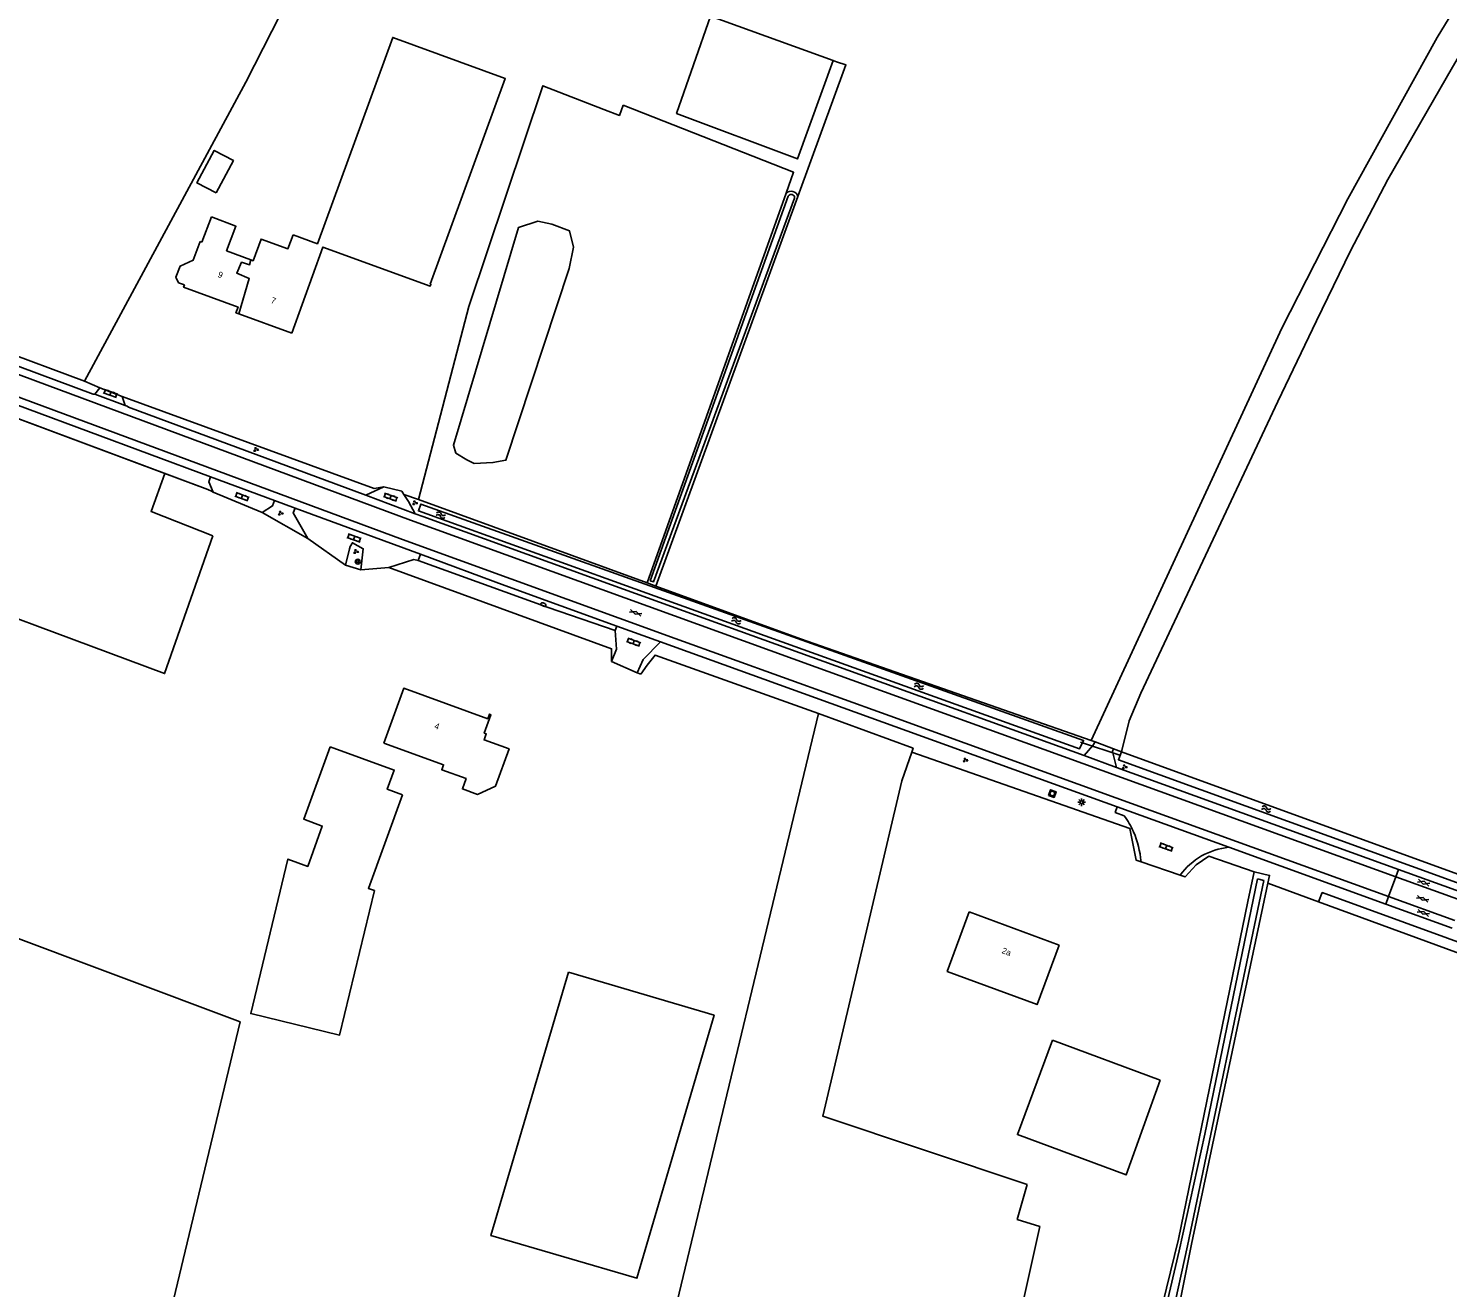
# Model space of a CAD drawing. Extents: x 134297 to 137000, y 403500 to 406000.
# Drawn here: x 135112.9 to 135346.8, y 404393.1 to 404600.6 of the extents above; entities that cross this region are included whole.
import ezdxf

# ---------------------------------------------------------------- set-up
doc = ezdxf.new("R2010")
doc.units = 0
for name, color, linetype in [('gg-afsc-draadraster', 7, 'Continuous'), ('gg-afsc-erfafscheiding', 7, 'Continuous'), ('gg-afsc-hekwerk', 7, 'Continuous'), ('gg-afsc-lijn draadraster', 7, 'Continuous'), ('gg-anno-huisnummerreeks BGT', 7, 'Continuous'), ('gg-bbg-bijgebouw', 7, 'Continuous'), ('gg-bbg-gedigitaliseerde bebouwing', 7, 'Continuous'), ('gg-bbg-gedigitaliseerde bijgebouw', 7, 'Continuous'), ('gg-bbg-hoofdgebouw', 7, 'Continuous'), ('gg-bbg-tussenscheiding', 7, 'Continuous'), ('gg-knt-bronhoudergrens', 7, 'Continuous'), ('gg-knt-onverhard', 7, 'Continuous'), ('gg-knt-verharding', 7, 'Continuous'), ('gg-knt-verharding nz', 7, 'Continuous'), ('gg-kntw-bovenkant insteek waterloop', 7, 'Continuous'), ('gg-kntw-waterlijn', 7, 'Continuous'), ('gg-kwrk-duiker nz buis', 7, 'Continuous'), ('gt-grn-groengrens', 7, 'Continuous'), ('gt-grn-vlakafsluiter', 7, 'Continuous'), ('gt-grn-weggrens', 7, 'Continuous'), ('gt-symb-boom', 7, 'Continuous'), ('gt-symb-brandkraan', 7, 'Continuous'), ('gt-symb-gesloten verharding', 7, 'Continuous'), ('gt-symb-groenvak', 7, 'Continuous'), ('gt-symb-klinker verharding', 7, 'Continuous'), ('gt-symb-lichtmast', 7, 'Continuous'), ('gt-symb-rioolschacht', 7, 'Continuous'), ('gt-symb-watersymbool', 7, 'Continuous')]:
    doc.layers.add(name, color=color, linetype=linetype)

# ---------------------------------------------------------------- blocks, each defined once
blk = doc.blocks.new('gt0-GRVAK')
at = {"layer": 'gt-symb-groenvak'}
for p, q in [((-0.11, 0.19), (-0.23, 0.24)), ((-0.18, 0.15), (0.09, 0.15)), ((-0.09, 0.21), (-0.16, 0.32)), ((-0.05, 0.21), (-0.05, 0.39)), ((0, 0.21), (0.06, 0.32)), ((0.01, 0.19), (0.13, 0.24)), ((0.26, -0.05), (0.2, 0.06)), ((0.3, -0.05), (0.3, 0.13)), ((0.35, -0.05), (0.41, 0.06)), ((-0.24, -0.23), (-0.36, -0.18)), ((-0.32, -0.26), (-0.05, -0.26)), ((-0.23, -0.21), (-0.29, -0.09)), ((-0.18, -0.2), (-0.18, -0.02)), ((-0.14, -0.21), (-0.07, -0.09)), ((-0.12, -0.23), (0, -0.18)), ((0.24, -0.07), (0.12, -0.02)), ((0.17, -0.11), (0.44, -0.11)), ((0.37, -0.07), (0.49, -0.02))]:
    blk.add_line(p, q, dxfattribs=at)
blk = doc.blocks.new('gt0-KL1')
at = {"layer": 'gt-symb-klinker verharding'}
for p, q in [((-1.15, 0.3), (1.15, 0.3)), ((-1, -0.3), (-1, 0.3)), ((-0.5, 0.3), (-0.5, 0.45)), ((0, -0.3), (0, 0.3)), ((0.5, 0.3), (0.5, 0.45)), ((1, -0.3), (1, 0.3)), ((-1.15, -0.3), (1.15, -0.3)), ((-0.5, -0.45), (-0.5, -0.3)), ((0.5, -0.45), (0.5, -0.3))]:
    blk.add_line(p, q, dxfattribs=at)
blk = doc.blocks.new('gt0-BOOM')
at = {"layer": 'gt-symb-boom'}
for radius in [0.4, 0.2]:
    blk.add_circle((0, 0), radius, dxfattribs=at)
blk = doc.blocks.new('gt0-BR')
at = {"layer": 'gt-symb-brandkraan'}
for centre, radius, start, end in [((-0.24, 0), 0.206, 107.5669, 252.4331), ((0.6, -2.66), 3, 106.892, 107.5669), ((0, -0.69), 0.938, 73.108, 106.892), ((-0.6, -2.66), 3, 72.4331, 73.108), ((0.24, 0), 0.206, 287.567, 72.4331), ((0.6, 2.66), 3, 252.4331, 253.108), ((0, 0.69), 0.938, 253.108, 286.8921), ((-0.6, 2.66), 3, 286.8921, 287.567)]:
    blk.add_arc(centre, radius, start, end, dxfattribs=at)
blk = doc.blocks.new('gt0-GESVH1')
at = {"layer": 'gt-symb-gesloten verharding'}
for p, q in [((-0.99, -0.26), (0.01, 0.24)), ((0.01, -0.26), (-0.99, 0.24)), ((0.01, 0.24), (1.01, -0.26)), ((1.01, 0.24), (0.01, -0.26))]:
    blk.add_line(p, q, dxfattribs=at)
blk = doc.blocks.new('gt0-WA')
at = {"layer": 'gt-symb-watersymbool'}
for centre, start, end in [((-0.32, 0.02), 28.0725, 151.9275), ((0.43, 0.42), 208.0725, 331.9275), ((-0.32, -0.43), 28.0725, 151.9275), ((0.43, -0.03), 208.0725, 331.9275)]:
    blk.add_arc(centre, 0.425, start, end, dxfattribs=at)
blk = doc.blocks.new('gt0-RS')
at = {"layer": 'gt-symb-rioolschacht'}
blk.add_lwpolyline([(-0.5, -0.5), (0.5, -0.5), (0.5, 0.5), (-0.5, 0.5)], close=True, dxfattribs=at)
blk.add_circle((0, 0), 0.375, dxfattribs=at)
blk = doc.blocks.new('gt0-LMAST')
at = {"layer": 'gt-symb-lichtmast'}
for p, q in [((-0.18, 0.17), (-0.45, 0.44)), ((-0.01, 0.25), (-0.01, 0.62)), ((0.17, 0.17), (0.44, 0.44)), ((-0.26, 0), (-0.63, 0)), ((-0.18, -0.18), (-0.45, -0.45)), ((-0.01, -0.25), (-0.01, -0.63)), ((0.44, -0.45), (0.17, -0.18)), ((0.24, 0), (0.62, 0))]:
    blk.add_line(p, q, dxfattribs=at)
blk.add_circle((-0.01, 0), 0.25, dxfattribs=at)

msp = doc.modelspace()

# ---------------------------------------------------------------- linework, layer by layer
at = {"layer": 'gg-afsc-draadraster'}
for p, q in [((135246.05, 404595.08), (135245.51, 404595.27)), ((135214.86, 404509.22), (135237.78, 404573.41)), ((135243.12, 404487.68), (135213.96, 404366.5)), ((135136.83, 404391.1), (135147.81, 404436.88)), ((135279.58, 404403.21), (135267.3, 404348.01))]:
    msp.add_line(p, q, dxfattribs=at)
for points in [[(135288.06, 404483.25), (135319.49, 404551.15), (135330.35, 404572.49), (135345.09, 404599.06), (135357.04, 404618.74), (135377.16, 404650.3), (135376.32, 404650.79)], [(135437.69, 404614.84), (135380.76, 404648.95), (135366.11, 404624.99), (135362.45, 404619.18), (135358.38, 404612.62), (135347.6, 404594.2), (135336.95, 404575.69), (135330.79, 404563.9), (135325.2, 404552.4), (135318.83, 404539.08), (135296.24, 404491.06), (135294.34, 404486.51), (135293.04, 404481.36)], [(135174.52, 404642.37), (135148.74, 404591.69), (135122.11, 404542.43)], [(135245.51, 404595.27), (135239.63, 404579.07), (135219.71, 404586.56), (135225.3, 404602.6)], [(135207.72, 404587.22), (135197.68, 404591.11), (135185.46, 404554.74), (135177.21, 404522.94)], [(135207.72, 404587.22), (135210.29, 404586.23), (135210.94, 404587.91)], [(135237.78, 404573.41), (135239.01, 404576.86), (135210.94, 404587.91)], [(135256.83, 404476.62), (135243.84, 404421.36), (135277.51, 404410.11)]]:
    msp.add_lwpolyline(points, dxfattribs=at)
at = {"layer": 'gg-afsc-erfafscheiding'}
for p, q in [((135122.11, 404542.43), (135124.65, 404541.33)), ((135124.65, 404541.33), (135128.36, 404539.9)), ((135169.85, 404524.75), (135128.36, 404539.9)), ((135174.79, 404523.8), (135177.21, 404522.94))]:
    msp.add_line(p, q, dxfattribs=at)
at = {"layer": 'gg-afsc-hekwerk'}
for p, q in [((135122.11, 404542.43), (135037.34, 404574.08)), ((135122.11, 404542.43), (135037.34, 404574.08)), ((135142.46, 404524.59), (135135.38, 404527.23)), ((135143.09, 404524.35), (135142.46, 404524.59)), ((135177.21, 404522.94), (135214.86, 404509.22)), ((135214.86, 404509.22), (135216.29, 404508.7)), ((135216.29, 404508.7), (135240.15, 404500)), ((135216.29, 404508.7), (135240.15, 404500)), ((135240.15, 404500), (135288.06, 404483.25)), ((135240.15, 404500), (135288.06, 404483.25)), ((135258.48, 404481.34), (135256.83, 404476.62)), ((135302.71, 404461.07), (135296.27, 404463.28))]:
    msp.add_line(p, q, dxfattribs=at)
for points in [[(135142.46, 404524.59), (135041.29, 404562.36), (135035.66, 404564.37), (135030.02, 404566.16), (135028.58, 404566.5)], [(135135.38, 404527.23), (135041.29, 404562.36), (135035.66, 404564.37), (135030.02, 404566.16), (135028.58, 404566.5)], [(135213.81, 404494.15), (135214.87, 404495.65), (135216.17, 404497.32), (135243.1, 404487.69), (135243.12, 404487.68)], [(135243.12, 404487.68), (135258.7, 404481.97), (135258.48, 404481.34)], [(135296.27, 404463.28), (135295.45, 404463.56), (135294.45, 404468.77), (135258.48, 404481.34)], [(135314.91, 404461.61), (135307.42, 404464.22), (135305.35, 404462.79), (135303.54, 404460.78), (135302.71, 404461.07)]]:
    msp.add_lwpolyline(points, dxfattribs=at)
at = {"layer": 'gg-afsc-lijn draadraster'}
for p, q in [((135246.05, 404595.08), (135245.51, 404595.27)), ((135136.83, 404391.1), (135147.81, 404436.88))]:
    msp.add_line(p, q, dxfattribs=at)
for points in [[(135288.06, 404483.25), (135319.49, 404551.15), (135330.35, 404572.49), (135345.09, 404599.06), (135357.04, 404618.74), (135377.16, 404650.3), (135376.32, 404650.79)], [(135174.52, 404642.37), (135148.74, 404591.69), (135122.11, 404542.43)], [(135245.51, 404595.27), (135239.63, 404579.07), (135219.71, 404586.56), (135225.3, 404602.6)], [(135207.72, 404587.22), (135197.68, 404591.11), (135185.46, 404554.74), (135177.21, 404522.94)], [(135207.72, 404587.22), (135210.29, 404586.23), (135210.94, 404587.91)], [(135256.83, 404476.62), (135243.84, 404421.36), (135277.51, 404410.11)]]:
    msp.add_lwpolyline(points, dxfattribs=at)
at = {"layer": 'gg-bbg-bijgebouw'}
msp.add_line((135281.65, 404433.88), (135299.45, 404427.29), dxfattribs=at)
for points in [[(135143.83, 404573.45), (135140.65, 404575.1), (135143.51, 404580.47), (135146.67, 404578.79), (135143.83, 404573.45)], [(135162.62, 404482.23), (135173.19, 404478.38), (135172.04, 404475.22), (135174.57, 404474.3)], [(135201.89, 404445.09), (135225.9, 404437.99), (135213.18, 404394.65), (135189.13, 404401.7), (135201.89, 404445.09)]]:
    msp.add_lwpolyline(points, dxfattribs=at)
at = {"layer": 'gg-bbg-gedigitaliseerde bebouwing'}
for points in [[(135179.13, 404558.45), (135191.49, 404592.31), (135172.93, 404599.08), (135160.52, 404565.08), (135156.5, 404566.55)], [(135143.04, 404569.5), (135147.09, 404567.98), (135145.56, 404563.92), (135149.56, 404562.42)], [(135282.78, 404449.51), (135279.15, 404439.73), (135264.34, 404445.22), (135267.97, 404455)]]:
    msp.add_lwpolyline(points, dxfattribs=at)
at = {"layer": 'gg-bbg-gedigitaliseerde bijgebouw'}
for points in [[(135162.62, 404482.23), (135158.26, 404470.27), (135161.33, 404469.16), (135158.92, 404462.51), (135155.66, 404463.7), (135149.53, 404438.27), (135164.18, 404434.73), (135169.92, 404458.53), (135168.94, 404458.88), (135174.57, 404474.3)], [(135299.45, 404427.29), (135293.83, 404411.69), (135275.9, 404418.34), (135281.65, 404433.88)]]:
    msp.add_lwpolyline(points, dxfattribs=at)
at = {"layer": 'gg-bbg-hoofdgebouw'}
for p, q in [((135143.04, 404569.5), (135141.49, 404565.37)), ((135141.2, 404565.48), (135141.49, 404565.37)), ((135156.28, 404550.37), (135147.57, 404553.55)), ((135282.78, 404449.51), (135267.97, 404455))]:
    msp.add_line(p, q, dxfattribs=at)
for points in [[(135149.56, 404562.42), (135149.93, 404562.28), (135151.25, 404565.86), (135155.66, 404564.25), (135156.5, 404566.55)], [(135141.2, 404565.48), (135140.06, 404562.37), (135137.89, 404561.4), (135137.21, 404559.57), (135137.64, 404558.67), (135138.6, 404558.32)], [(135179.13, 404558.45), (135179.23, 404558.41), (135179.12, 404558.11), (135161.41, 404564.53), (135156.28, 404550.37)], [(135147.57, 404553.55), (135147.1, 404553.72), (135147.44, 404554.65), (135138.46, 404557.94), (135138.6, 404558.32)], [(135171.49, 404482.83), (135174.76, 404491.85), (135188.6, 404486.83), (135188.87, 404487.59), (135189.13, 404487.5), (135188.03, 404484.47), (135188.35, 404484.36), (135187.98, 404483.34), (135192.11, 404481.85), (135189.9, 404475.75), (135186.91, 404474.36), (135184.42, 404475.26), (135185.04, 404476.97), (135181.01, 404478.44), (135181.31, 404479.26), (135171.49, 404482.83)]]:
    msp.add_lwpolyline(points, dxfattribs=at)
at = {"layer": 'gg-bbg-tussenscheiding'}
msp.add_lwpolyline([(135149.56, 404562.42), (135149.34, 404561.62), (135148.02, 404562.03), (135147.22, 404560.24), (135149.3, 404559.37), (135147.57, 404553.55)], dxfattribs=at)
at = {"layer": 'gg-knt-bronhoudergrens'}
for p, q in [((135225.3, 404602.6), (135245.51, 404595.27)), ((135216.29, 404508.7), (135239.73, 404572.89)), ((135147.81, 404436.88), (135095.79, 404456.39))]:
    msp.add_line(p, q, dxfattribs=at)
for points in [[(135239.73, 404572.89), (135247.64, 404594.55), (135246.05, 404595.08)], [(135202, 404561.01), (135202.71, 404564.5), (135202.08, 404567.2), (135199.14, 404568.31), (135196.84, 404568.79), (135193.66, 404567.76), (135182.95, 404531.88), (135183.34, 404530.61), (135185.17, 404529.5), (135186.36, 404528.86), (135189.46, 404529.02), (135191.6, 404529.42), (135202, 404561.01)], [(135143.3, 404516.99), (135133.11, 404520.98), (135135.38, 404527.23)], [(135143.3, 404516.99), (135135.33, 404494.27), (135090.16, 404511.11)], [(135277.51, 404410.11), (135275.86, 404404.35), (135279.58, 404403.21)]]:
    msp.add_lwpolyline(points, dxfattribs=at)
at = {"layer": 'gg-knt-onverhard'}
for p, q in [((135286.88, 404480.76), (135288.33, 404482.41)), ((135288.33, 404482.41), (135288.7, 404483.01)), ((135291.57, 404481.46), (135291.71, 404481.86)), ((135292.23, 404478.82), (135291.57, 404481.46))]:
    msp.add_line(p, q, dxfattribs=at)
at = {"layer": 'gg-knt-verharding'}
for p, q in [((135123.82, 404540.3), (135124.65, 404541.33)), ((135123.82, 404540.3), (135128.84, 404538.42)), ((135128.84, 404538.42), (135128.36, 404539.9)), ((135153.45, 404522.79), (135142.9, 404526.67)), ((135168.5, 404523.66), (135171.49, 404525.06)), ((135174.79, 404523.8), (135174.45, 404524.31)), ((135156.83, 404521.55), (135153.45, 404522.79)), ((135168.5, 404523.66), (135176.66, 404520.61)), ((135177.53, 404513.92), (135156.83, 404521.55)), ((135177.15, 404512.89), (135177.53, 404513.92)), ((135209.6, 404501.38), (135209.86, 404502.1)), ((135209.84, 404498.29), (135209.6, 404501.38)), ((135217.09, 404499.53), (135209.86, 404502.1)), ((135209.84, 404498.29), (135208.98, 404496.29)), ((135214.21, 404496.61), (135217.09, 404499.53)), ((135292.36, 404472.33), (135217.09, 404499.53)), ((135214.21, 404496.61), (135213.24, 404494.42)), ((135286.88, 404480.76), (135292.23, 404478.82)), ((135292.23, 404478.82), (135338.68, 404462.01)), ((135310.73, 404465.68), (135292.36, 404472.33)), ((135336.6, 404456.3), (135310.73, 404465.68)), ((135338.68, 404462.01), (135338.24, 404460.8)), ((135338.68, 404462.01), (135349.51, 404458.09)), ((135338.24, 404460.8), (135337.05, 404457.55)), ((135337.05, 404457.55), (135336.6, 404456.3)), ((135347.55, 404452.33), (135336.6, 404456.3))]:
    msp.add_line(p, q, dxfattribs=at)
for points in [[(135123.82, 404540.3), (135123.58, 404540.29), (135096.09, 404550.5), (135035.91, 404572.74), (135032.11, 404573.75), (135030.16, 404574.25), (135028.21, 404574.7)], [(135142.9, 404526.67), (135032.23, 404567.77), (135029.87, 404568.43)], [(135128.84, 404538.42), (135129.14, 404538.31), (135129.4, 404538.15), (135168.5, 404523.66)], [(135143.32, 404524.15), (135142.6, 404525.86), (135142.9, 404526.67)], [(135151.42, 404520.79), (135153.12, 404521.9), (135153.45, 404522.79)], [(135176.66, 404520.61), (135175.55, 404522.62), (135174.79, 404523.8)], [(135158.97, 404516.5), (135156.54, 404520.78), (135156.83, 404521.55)], [(135286.88, 404480.76), (135209.02, 404508.89), (135177.89, 404520.15), (135176.66, 404520.61)], [(135167.67, 404511.37), (135168.08, 404514.85), (135166.3, 404515.82), (135165.93, 404515.2), (135165.81, 404514.82), (135165.17, 404512.15)], [(135172.27, 404511.75), (135176.41, 404513.05), (135177.15, 404512.89)], [(135177.15, 404512.89), (135198.53, 404505.16), (135209.6, 404501.38)], [(135209.86, 404502.1), (135191.44, 404508.8), (135177.53, 404513.92)], [(135293.51, 404470.86), (135292.02, 404471.4), (135292.36, 404472.33)]]:
    msp.add_lwpolyline(points, dxfattribs=at)
for centre, radius, start, end in [((135276.67, 404459.27), 20.44, 25.9357, 34.5287), ((135279.27, 404461.71), 17.07, 5.2998, 22.4114), ((135312.03, 404453.84), 11.9, 96.2905, 119.0109), ((135312.58, 404453.63), 12.36, 120.7793, 143.0147)]:
    msp.add_arc(centre, radius, start, end, dxfattribs=at)
at = {"layer": 'gg-knt-verharding nz'}
for p, q in [((135338.24, 404460.8), (135349.1, 404456.88)), ((135337.05, 404457.55), (135347.98, 404453.6))]:
    msp.add_line(p, q, dxfattribs=at)
for points in [[(135338.24, 404460.8), (135277.14, 404482.92), (135242.75, 404495.33), (135175.85, 404519.54), (135095.8, 404549.24), (135035.57, 404571.53), (135031.77, 404572.55)], [(135337.05, 404457.55), (135292.12, 404473.78), (135254.86, 404487.29), (135219.48, 404500.07), (135174.55, 404516.34), (135091.7, 404547.08), (135032.68, 404568.9), (135030.32, 404569.56)]]:
    msp.add_lwpolyline(points, dxfattribs=at)
at = {"layer": 'gg-kntw-bovenkant insteek waterloop'}
msp.add_line((135394.41, 404431.41), (135325.5, 404456.69), dxfattribs=at)
for points in [[(135235.7, 404500), (135286.11, 404481.85), (135286.79, 404483.26), (135177.59, 404522.19), (135177.17, 404521.08), (135235.7, 404500)], [(135293.04, 404481.36), (135292.55, 404480.09), (135361.9, 404454.91), (135452.98, 404421.36), (135453.59, 404422.86)], [(135453.59, 404422.86), (135362.39, 404456.18), (135293.04, 404481.36)], [(135267.3, 404348.01), (135287.76, 404341.25), (135302.43, 404401.08), (135313.89, 404456.72), (135314.91, 404461.61)], [(135314.91, 404461.61), (135317.45, 404461.03), (135317.15, 404459.76)], [(135317.15, 404459.76), (135304.6, 404400.29), (135298.13, 404367.94), (135291.85, 404339.16), (135290.11, 404337.35)], [(135325.5, 404456.69), (135326.15, 404458.2), (135395.18, 404433.08), (135394.41, 404431.41)]]:
    msp.add_lwpolyline(points, dxfattribs=at)
msp.add_arc((135238.6, 404572.59), 1.16, 15.0897, 135.2088, dxfattribs=at)
at = {"layer": 'gg-kntw-waterlijn'}
msp.add_line((135238.13, 404572.94), (135215.37, 404509.57), dxfattribs=at)
for points in [[(135215.37, 404509.57), (135215.94, 404509.39), (135239.18, 404572.61)], [(135288.93, 404341.03), (135302.54, 404399.17), (135306.8, 404418.41), (135315.47, 404460.47)], [(135315.47, 404460.47), (135316.49, 404460.17), (135303.92, 404400.02), (135290.85, 404340.45)]]:
    msp.add_lwpolyline(points, dxfattribs=at)
msp.add_arc((135238.62, 404572.66), 0.562, 353.9876, 150.7889, dxfattribs=at)
at = {"layer": 'gg-kwrk-duiker nz buis'}
msp.add_line((135286.29, 404482.97), (135292.96, 404480.76), dxfattribs=at)
at = {"layer": 'gt-grn-groengrens'}
for p, q in [((135143.09, 404524.35), (135143.32, 404524.15)), ((135143.32, 404524.15), (135151.42, 404520.79)), ((135169.85, 404524.75), (135171.49, 404525.06)), ((135174.45, 404524.31), (135171.49, 404525.06)), ((135151.42, 404520.79), (135158.97, 404516.5)), ((135158.97, 404516.5), (135165.17, 404512.15)), ((135165.17, 404512.15), (135167.67, 404511.37)), ((135167.67, 404511.37), (135172.27, 404511.75)), ((135213.81, 404494.15), (135213.24, 404494.42)), ((135288.06, 404483.25), (135288.7, 404483.01)), ((135291.71, 404481.86), (135293.04, 404481.36)), ((135317.15, 404459.76), (135325.5, 404456.69))]:
    msp.add_line(p, q, dxfattribs=at)
msp.add_lwpolyline([(135208.98, 404496.29), (135209, 404498.35), (135172.27, 404511.75)], dxfattribs=at)
at = {"layer": 'gt-grn-vlakafsluiter'}
msp.add_line((135208.98, 404496.29), (135213.24, 404494.42), dxfattribs=at)
at = {"layer": 'gt-grn-weggrens'}
msp.add_line((135288.7, 404483.01), (135291.71, 404481.86), dxfattribs=at)

# ---------------------------------------------------------------- block references
at = {"layer": 'gt-symb-boom'}
msp.add_blockref('gt0-BOOM', (135167.17, 404512.71), dxfattribs=at)
at = {"layer": 'gt-symb-brandkraan', "rotation": -23.007852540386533}
msp.add_blockref('gt0-BR', (135197.76, 404505.64), dxfattribs=at)
at = {"layer": 'gt-symb-gesloten verharding'}
for p, rotation in [((135212.96, 404504.3), -19.449568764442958), ((135342.84, 404459.84), -19.885165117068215), ((135342.69, 404457.18), -19.449568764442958), ((135342.8, 404454.86), -19.88516511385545)]:
    msp.add_blockref('gt0-GESVH1', p, dxfattribs=dict(at, rotation=rotation))
at = {"layer": 'gt-symb-groenvak'}
for p in [(135150.37, 404531.2), (135176.56, 404522.39), (135154.43, 404520.7), (135166.84, 404514.37), (135267.29, 404480.03), (135293.54, 404478.9)]:
    msp.add_blockref('gt0-GRVAK', p, dxfattribs=at)
at = {"layer": 'gt-symb-klinker verharding'}
for p, rotation in [((135126.42, 404540.43), -19.68464273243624), ((135148.1, 404523.41), -19.684642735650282), ((135172.58, 404523.34), -19.684642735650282), ((135166.57, 404516.61), -19.684642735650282), ((135212.64, 404499.45), -19.684642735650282), ((135300.4, 404465.7), -19.992893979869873)]:
    msp.add_blockref('gt0-KL1', p, dxfattribs=dict(at, rotation=rotation))
at = {"layer": 'gt-symb-lichtmast'}
msp.add_blockref('gt0-LMAST', (135286.48, 404473.08), dxfattribs=at)
at = {"layer": 'gt-symb-rioolschacht', "rotation": -19.268414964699}
msp.add_blockref('gt0-RS', (135281.64, 404474.51), dxfattribs=at)
at = {"layer": 'gt-symb-watersymbool'}
for p, rotation in [((135180.8, 404520.39), -11.006664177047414), ((135229.51, 404502.98), -11.006664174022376), ((135259.61, 404492.2), -8.972626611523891), ((135316.86, 404471.98), -8.97262661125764)]:
    msp.add_blockref('gt0-WA', p, dxfattribs=dict(at, rotation=rotation))

# ---------------------------------------------------------------- texts
at = {"layer": 'gg-anno-huisnummerreeks BGT'}
for s, rotation, p in [('9', 339.9, (135144.02, 404559.63)), ('7', 339.9, (135152.77, 404555.38)), ('4', 340.1, (135179.72, 404485.26)), ('2a', 339.6, (135273.24, 404448.25))]:
    msp.add_text(s, height=1, rotation=rotation, dxfattribs=at).set_placement(p)

doc.saveas('drawing.dxf')
